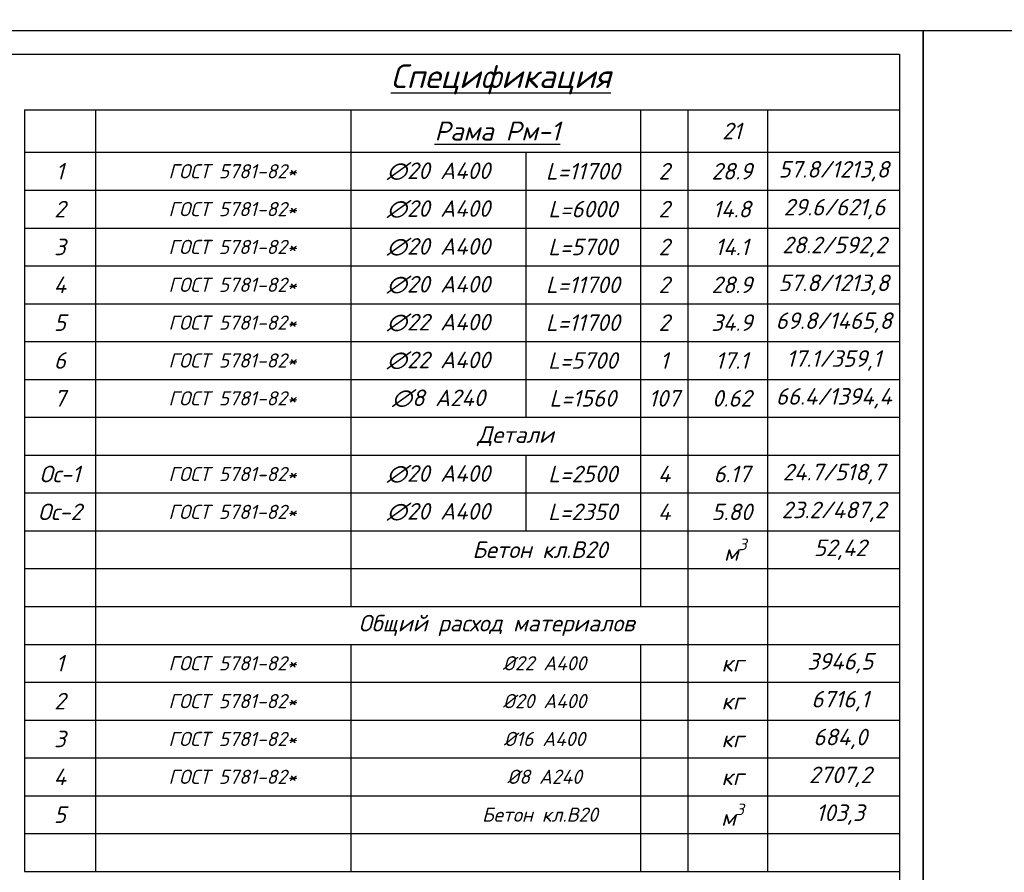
# Model space of a CAD drawing. Header units: millimetres. Extents: x 363306 to 7757304, y 1022887 to 1207196.
# Tile 590 of 656: x 2022607 to 2043425, y 1070884 to 1088906. Entities that reach past the tile are written whole.
import ezdxf

# ---------------------------------------------------------------- set-up
doc = ezdxf.new("R2010")
doc.units = ezdxf.units.MM
doc.layers.add('0 @ 100', color=7, linetype='Continuous')
doc.layers.add('O3SAD', color=1, linetype='Continuous')
doc.styles.add('PDF ISOCPEUR Italic', font='isocpeui.ttf')
doc.styles.add('simp 0', font='simplex.shx', dxfattribs={"width": 0.75})
doc.styles.get("Standard").update_dxf_attribs({"font": 'isocpeui.ttf'})
doc.styles.add('ГОСТ 2.304', font='isocpeui.ttf')

msp = doc.modelspace()

# ---------------------------------------------------------------- linework, layer by layer
at = {"ltscale": 100}
for p, q in [((2022706.348, 1087002.443), (2041206.348, 1087002.443)), ((2022706.348, 1087002.443), (2022706.348, 1070902.443)), ((2024206.348, 1087002.443), (2024206.348, 1070902.443)), ((2029606.348, 1087002.443), (2029606.348, 1076502.443)), ((2035732.771, 1087002.443), (2035732.771, 1076502.443)), ((2036732.771, 1087002.443), (2036732.771, 1070902.443)), ((2038414.621, 1087002.443), (2038414.621, 1070902.443)), ((2041206.348, 1087002.443), (2041206.348, 1072502.443)), ((2022706.348, 1086102.443), (2041206.348, 1086102.443)), ((2033306.348, 1086102.443), (2033306.348, 1080502.443)), ((2022706.348, 1085302.443), (2041206.348, 1085302.443)), ((2022706.348, 1084502.443), (2041206.348, 1084502.443)), ((2022706.348, 1083702.443), (2041206.348, 1083702.443)), ((2022706.348, 1082902.443), (2041206.348, 1082902.443)), ((2022706.348, 1082102.443), (2041206.348, 1082102.443)), ((2022706.348, 1081302.443), (2041206.348, 1081302.443)), ((2022706.348, 1080502.443), (2041206.348, 1080502.443)), ((2022706.348, 1079702.443), (2041206.348, 1079702.443)), ((2033306.348, 1079702.443), (2033306.348, 1078102.443)), ((2022706.348, 1078902.443), (2041206.348, 1078902.443)), ((2022706.348, 1078102.443), (2041206.348, 1078102.443)), ((2022706.348, 1077302.443), (2041206.348, 1077302.443)), ((2022706.348, 1076502.443), (2041206.348, 1076502.443)), ((2022706.348, 1075702.443), (2041206.348, 1075702.443)), ((2029606.348, 1075702.443), (2029606.348, 1070902.443)), ((2035732.771, 1075702.443), (2035732.771, 1070902.443)), ((2022706.348, 1074902.443), (2041206.348, 1074902.443)), ((2022706.348, 1074102.443), (2041206.348, 1074102.443)), ((2022706.348, 1073302.443), (2041206.348, 1073302.443)), ((2022706.348, 1072502.443), (2041206.348, 1072502.443)), ((2022706.348, 1071702.443), (2041206.348, 1071702.443)), ((2022706.348, 1070902.443), (2041206.348, 1070902.443))]:
    msp.add_line(p, q, dxfattribs=at)
at = {"color": 5}
msp.add_lwpolyline([(2041706.348, 1088678.072), (2083706.348, 1088678.072), (2083706.348, 1058978.072), (2041706.348, 1058978.072)], close=True, dxfattribs=at)
at = {"lineweight": 30}
msp.add_lwpolyline([(2001706.348, 1088178.072), (2041206.348, 1088178.072), (2041206.348, 1059478.072), (2001706.348, 1059478.072)], close=True, dxfattribs=at)
at = {"layer": 'O3SAD', "color": 1}
msp.add_lwpolyline([(1999706.348, 1088678.072), (2041706.348, 1088678.072), (2041706.348, 1058978.072), (1999706.348, 1058978.072)], close=True, dxfattribs=at)

# ---------------------------------------------------------------- texts
at = {"ltscale": 100, "attachment_point": 5}
for s, insert, char_height, width, style in [('{\\LСпецификация  }', (2032779.425, 1087643.765), 500, 6200, 'PDF ISOCPEUR Italic'), ('{\\LРама Рм-1}', (2032706.348, 1086552.443), 400, 6200, 'PDF ISOCPEUR Italic'), ('21', (2037664.621, 1086552.443), 350, 1500, 'PDF ISOCPEUR Italic'), ('1', (2023456.348, 1085702.443), 350, 1500, 'PDF ISOCPEUR Italic'), ('ГОСТ 5781-82*', (2027106.348, 1085702.443), 300, 5800, 'PDF ISOCPEUR Italic'), ('L=11700', (2034514.229, 1085702.443), 350, 5025.2662, 'PDF ISOCPEUR Italic'), ('2', (2036232.771, 1085702.443), 350, 1000, 'PDF ISOCPEUR Italic'), ('28.9', (2037664.621, 1085702.443), 350, 1500, 'PDF ISOCPEUR Italic'), ('57.8/1213,8', (2039820.366, 1085702.443), 350, 3106.25439, 'PDF ISOCPEUR Italic'), ('\\P∅20 A400 \\P  ', (2031462.946, 1085702.443), 350, 8689.60939, 'PDF ISOCPEUR Italic'), ('2', (2023456.348, 1084902.443), 350, 1500, 'PDF ISOCPEUR Italic'), ('ГОСТ 5781-82*', (2027106.348, 1084902.443), 300, 5800, 'PDF ISOCPEUR Italic'), ('L=6000', (2034514.229, 1084902.443), 350, 5025.2662, 'PDF ISOCPEUR Italic'), ('2', (2036232.771, 1084902.443), 350, 1000, 'PDF ISOCPEUR Italic'), ('14.8', (2037664.621, 1084902.443), 350, 1500, 'PDF ISOCPEUR Italic'), ('29.6/621,6', (2039832.501, 1084902.443), 350, 2500, 'PDF ISOCPEUR Italic'), ('\\P∅20 A400 \\P  ', (2031462.946, 1084902.443), 350, 8689.60939, 'PDF ISOCPEUR Italic'), ('3', (2023456.348, 1084102.443), 350, 1500, 'PDF ISOCPEUR Italic'), ('ГОСТ 5781-82*', (2027106.348, 1084102.443), 300, 5800, 'PDF ISOCPEUR Italic'), ('L=5700', (2034514.229, 1084102.443), 350, 5025.2662, 'PDF ISOCPEUR Italic'), ('2', (2036232.771, 1084102.443), 350, 1000, 'PDF ISOCPEUR Italic'), ('14.1', (2037664.621, 1084102.443), 350, 1500, 'PDF ISOCPEUR Italic'), ('28.2/592,2', (2039832.501, 1084102.443), 350, 2500, 'PDF ISOCPEUR Italic'), ('\\P∅20 A400 \\P  ', (2031462.946, 1084102.443), 350, 8689.60939, 'PDF ISOCPEUR Italic'), ('4', (2023456.348, 1083302.443), 350, 1500, 'PDF ISOCPEUR Italic'), ('ГОСТ 5781-82*', (2027106.348, 1083302.443), 300, 5800, 'PDF ISOCPEUR Italic'), ('L=11700', (2034514.229, 1083302.443), 350, 5025.2662, 'PDF ISOCPEUR Italic'), ('2', (2036232.771, 1083302.443), 350, 1000, 'PDF ISOCPEUR Italic'), ('28.9', (2037664.621, 1083302.443), 350, 1500, 'PDF ISOCPEUR Italic'), ('57.8/1213,8', (2039820.366, 1083302.443), 350, 3106.25439, 'PDF ISOCPEUR Italic'), ('\\P∅20 A400 \\P  ', (2031462.946, 1083302.443), 350, 8689.60939, 'PDF ISOCPEUR Italic'), ('5', (2023456.348, 1082502.443), 350, 1500, 'PDF ISOCPEUR Italic'), ('ГОСТ 5781-82*', (2027106.348, 1082502.443), 300, 5800, 'PDF ISOCPEUR Italic'), ('L=11700', (2034514.229, 1082502.443), 350, 5025.2662, 'PDF ISOCPEUR Italic'), ('2', (2036232.771, 1082502.443), 350, 1000, 'PDF ISOCPEUR Italic'), ('34.9', (2037664.621, 1082502.443), 350, 1500, 'PDF ISOCPEUR Italic'), ('69.8/1465,8', (2039820.366, 1082502.443), 350, 3106.25439, 'PDF ISOCPEUR Italic'), ('\\P∅22 A400 \\P  ', (2031462.946, 1082502.443), 350, 8689.60939, 'PDF ISOCPEUR Italic'), ('6', (2023456.348, 1081702.443), 350, 1500, 'PDF ISOCPEUR Italic'), ('L=5700', (2034514.229, 1081702.443), 350, 5025.2662, 'PDF ISOCPEUR Italic'), ('17.1/359,1', (2039820.366, 1081702.443), 350, 3106.25439, 'PDF ISOCPEUR Italic'), ('ГОСТ 5781-82*', (2027106.348, 1081702.443), 300, 5800, 'PDF ISOCPEUR Italic'), ('1', (2036232.771, 1081702.443), 350, 1000, 'PDF ISOCPEUR Italic'), ('17.1', (2037664.621, 1081702.443), 350, 1500, 'PDF ISOCPEUR Italic'), ('\\P∅22 A400 \\P  ', (2031462.946, 1081702.443), 350, 8689.60939, 'PDF ISOCPEUR Italic'), ('7', (2023456.348, 1080902.443), 350, 1500, 'PDF ISOCPEUR Italic'), ('ГОСТ 5781-82*', (2027106.348, 1080902.443), 300, 5800, 'PDF ISOCPEUR Italic'), ('∅8 A240  ', (2031462.946, 1080902.443), 350, 8689.60939, 'PDF ISOCPEUR Italic'), ('L=1560', (2034514.229, 1080902.443), 350, 5025.2662, 'PDF ISOCPEUR Italic'), ('107', (2036232.771, 1080902.443), 350, 1000, 'PDF ISOCPEUR Italic'), ('0.62', (2037664.621, 1080902.443), 350, 1500, 'PDF ISOCPEUR Italic'), ('66.4/1394,4', (2039820.366, 1080902.443), 350, 3106.25439, 'PDF ISOCPEUR Italic'), ('\\PДетали\\P  ', (2033090.842, 1080100.583), 350, 8689.60939, 'PDF ISOCPEUR Italic'), ('Ос-1', (2023456.348, 1079302.443), 350, 1500, 'PDF ISOCPEUR Italic'), ('ГОСТ 5781-82*', (2027106.348, 1079302.443), 300, 5800, 'PDF ISOCPEUR Italic'), ('L=2500', (2034514.229, 1079302.443), 350, 5025.2662, 'PDF ISOCPEUR Italic'), ('4', (2036232.771, 1079302.443), 350, 1000, 'PDF ISOCPEUR Italic'), ('6.17', (2037664.621, 1079302.443), 350, 1500, 'PDF ISOCPEUR Italic'), ('24.7/518,7', (2039820.366, 1079302.443), 350, 3106.25439, 'PDF ISOCPEUR Italic'), ('\\P∅20 A400 \\P  ', (2031462.946, 1079302.443), 350, 8689.60939, 'PDF ISOCPEUR Italic'), ('Ос-2', (2023456.348, 1078502.443), 350, 1500, 'PDF ISOCPEUR Italic'), ('ГОСТ 5781-82*', (2027106.348, 1078502.443), 300, 5800, 'PDF ISOCPEUR Italic'), ('L=2350', (2034514.229, 1078502.443), 350, 5025.2662, 'PDF ISOCPEUR Italic'), ('4', (2036232.771, 1078502.443), 350, 1000, 'PDF ISOCPEUR Italic'), ('5.80', (2037664.621, 1078502.443), 350, 1500, 'PDF ISOCPEUR Italic'), ('23.2/487,2', (2039820.366, 1078502.443), 350, 3106.25439, 'PDF ISOCPEUR Italic'), ('\\P∅20 A400 \\P  ', (2031462.946, 1078502.443), 350, 8689.60939, 'PDF ISOCPEUR Italic'), ('\\A1;{\\C7;м\\H0.7x;\\S3^ ;}', (2037738.199, 1077702.443), 350, 3106.25439, 'PDF ISOCPEUR Italic'), ('{\\C7;Бетон кл.В20}', (2033606.348, 1077702.443), 350, 3106.25439, 'PDF ISOCPEUR Italic'), ('{\\C7;52,42}', (2039956.348, 1077702.443), 350, 3106.25439, 'PDF ISOCPEUR Italic'), ('{\\C1;Общий расход материалов}', (2032689.875, 1076102.443), 350, 18500, 'PDF ISOCPEUR Italic'), ('{\\C1;1}', (2023456.348, 1075302.443), 350, 1500, 'PDF ISOCPEUR Italic'), ('{\\C1;ГОСТ 5781-82*}', (2027106.348, 1075302.443), 300, 5800, 'PDF ISOCPEUR Italic'), ('{\\fISOCPEUR|b0|i1|c204|p34;\\W1;\\C1;3946,5}', (2039956.348, 1075302.443), 350, 2500, 'simp 0'), (' {\\C1;%%C22 A400}', (2033606.348, 1075302.443), 300, 7200, 'PDF ISOCPEUR Italic'), ('{\\C1;кг}', (2037679.136, 1075302.443), 350, 1500, 'PDF ISOCPEUR Italic'), ('{\\C1;2}', (2023456.348, 1074502.443), 350, 1500, 'PDF ISOCPEUR Italic'), ('{\\C1;ГОСТ 5781-82*}', (2027106.348, 1074502.443), 300, 5800, 'PDF ISOCPEUR Italic'), (' {\\C1;%%C20 A400}', (2033606.348, 1074502.443), 300, 7200, 'PDF ISOCPEUR Italic'), ('{\\fISOCPEUR|b0|i1|c204|p34;\\W1;\\C1;6716,1}', (2039956.348, 1074502.443), 350, 2500, 'simp 0'), ('{\\C1;кг}', (2037679.136, 1074502.443), 350, 1500, 'PDF ISOCPEUR Italic'), ('{\\C1;3}', (2023456.348, 1073702.443), 350, 1500, 'PDF ISOCPEUR Italic'), ('{\\C1;ГОСТ 5781-82*}', (2027106.348, 1073702.443), 300, 5800, 'PDF ISOCPEUR Italic'), (' {\\C1;%%C16 A400}', (2033606.348, 1073702.443), 300, 7200, 'PDF ISOCPEUR Italic'), ('{\\fISOCPEUR|b0|i1|c0|p34;\\W1;\\C1;684,0}', (2039956.348, 1073702.443), 350, 2500, 'simp 0'), ('{\\C1;кг}', (2037679.136, 1073702.443), 350, 1500, 'PDF ISOCPEUR Italic'), ('{\\C1;4', (2023456.348, 1072902.443), 350, 1500, 'PDF ISOCPEUR Italic'), ('{\\C1;ГОСТ 5781-82*}', (2027106.348, 1072902.443), 300, 5800, 'PDF ISOCPEUR Italic'), (' {\\C1;%%C8 A240}', (2033606.348, 1072902.443), 300, 7200, 'PDF ISOCPEUR Italic'), ('{\\C1;кг}', (2037679.136, 1072902.443), 350, 1500, 'PDF ISOCPEUR Italic'), ('{\\fISOCPEUR|b0|i1|c204|p34;\\W1;\\C1;2707,2}', (2039956.348, 1072902.443), 350, 2500, 'simp 0'), ('\\A1;{\\C1;м\\H0.7x;\\S3^ ;}', (2037679.136, 1072102.443), 350, 1500, 'PDF ISOCPEUR Italic'), ('{\\C1;5}', (2023456.348, 1072102.443), 350, 1500, 'PDF ISOCPEUR Italic'), ('{\\C1;Бетон кл.В20}', (2033606.348, 1072102.443), 300, 7200, 'PDF ISOCPEUR Italic'), ('{\\C1;103,3}', (2039956.348, 1072102.443), 350, 2500, 'PDF ISOCPEUR Italic')]:
    msp.add_mtext(s, dxfattribs=dict(at, insert=insert, char_height=char_height, width=width, style=style))
at = {"color": 18, "lineweight": 0, "true_color": 0x000000, "char_height": 500, "attachment_point": 1}
for s, insert, width in [('\\pi951.20865;Разрез 1 - 1', (1564347.248, 1087307.106), 5955.4476), ('\\pi643.3;{\\LКолонна монолитная K-2\\P\\pi2988.375;}(опалубка)', (1745064.24, 1087204.928), 9430.53612)]:
    msp.add_mtext(s, dxfattribs=dict(at, insert=insert, width=width))
at = {"layer": '0 @ 100', "color": 7, "insert": (761996.908, 1075986.433), "char_height": 318.940213, "width": 19697.5359, "attachment_point": 4, "style": 'ГОСТ 2.304'}
msp.add_mtext('\\pi5457.36288;{\\fISOCPEUR|b1|i1|c204|p34;Характеристика участка строительства:\\P\\pi0;\\P}Расчетная зимняя температура воздух 15 °С.\\PСкоростной напор ветра   - 38кг/м2.\\PВес снегового покрова    - 50кг/м2.\\PКлассификация зданий по функциональной пожарной опасности - Ф 4.1 \\PКоэффициент надежности по назначению - 0.95\\P\\P^IПроектом разработано подъёмник для мало мобильных граждан населения грузоподъемностью 250 кг. скоростью 0,25 см/с. Двери шахт подъёмника противопожарные с пределом огнестойкости El 30. Подъёмники оборудованы кабинами габаритами 1500х1500 мм, ширина дверей кабины обеспечивает проезд инвалидной коляски. Для экстренных случаев подъёмник оснащен дополнительным аккумулятором и механическим спуском для безопасного спуска пассажира в нулевую отметку. Так же в дверях подъёмника установлены замки датчики которые открываются с ключевыми картами, чтобы открыть двери подъёмника.\\P^IС внешней и внутренней стороны наружных стен предусмотрено обшивка из аквапанелей толщиной 12,5мм с утеплением из минераловатной ваты на кварцевой основе, А =0,040 Вт/мС, толщиной 100мм. (по теплотехническому расчету). Наружная отделка из органическое стекло.\\P^IПодрядчик обязан предоставить заказчику сертификаты соответствия и пожарной безопасности на фасадную систему и все применяемые в данной системе материалы и изделия.\\PКонструкции, изделия и материалы применены по действующим стандартам, ТУ, сертификатам. На путях эвакуации используются отделочные материалы, соответствующие требованиям п. 5.25 ШНК 2.01.02-04.\\PОтделка стен с внутренней стороны окраска водоэмульсионными красками светлых тонов. Во внутренней и наружной отделке использованы современные отделочные материалы используемые на территории Республики Узбекистан.\\P^IКрыша - скатная из металлических профилированных листов с полимерными покрытиями с обеих сторон толщ.0,55мм по металлическим конструкциям.\\P^IПо периметру наружных стен устраивается бетонная отмостка. Бетон кл.В 7,5 шириной 1000 мм, толщиной 50 мм по гравийному основанию толщиной 100 мм -150 мм.\\P^IВсе строительно-монтажные работы вести согласно указаний соответствующих строительных норм и проекта производства работ (П.П.Р.) на основании ШНК 3.01.01 - 03 и КМК 3.01.02 - 00.', dxfattribs=at)

doc.saveas('drawing.dxf')
